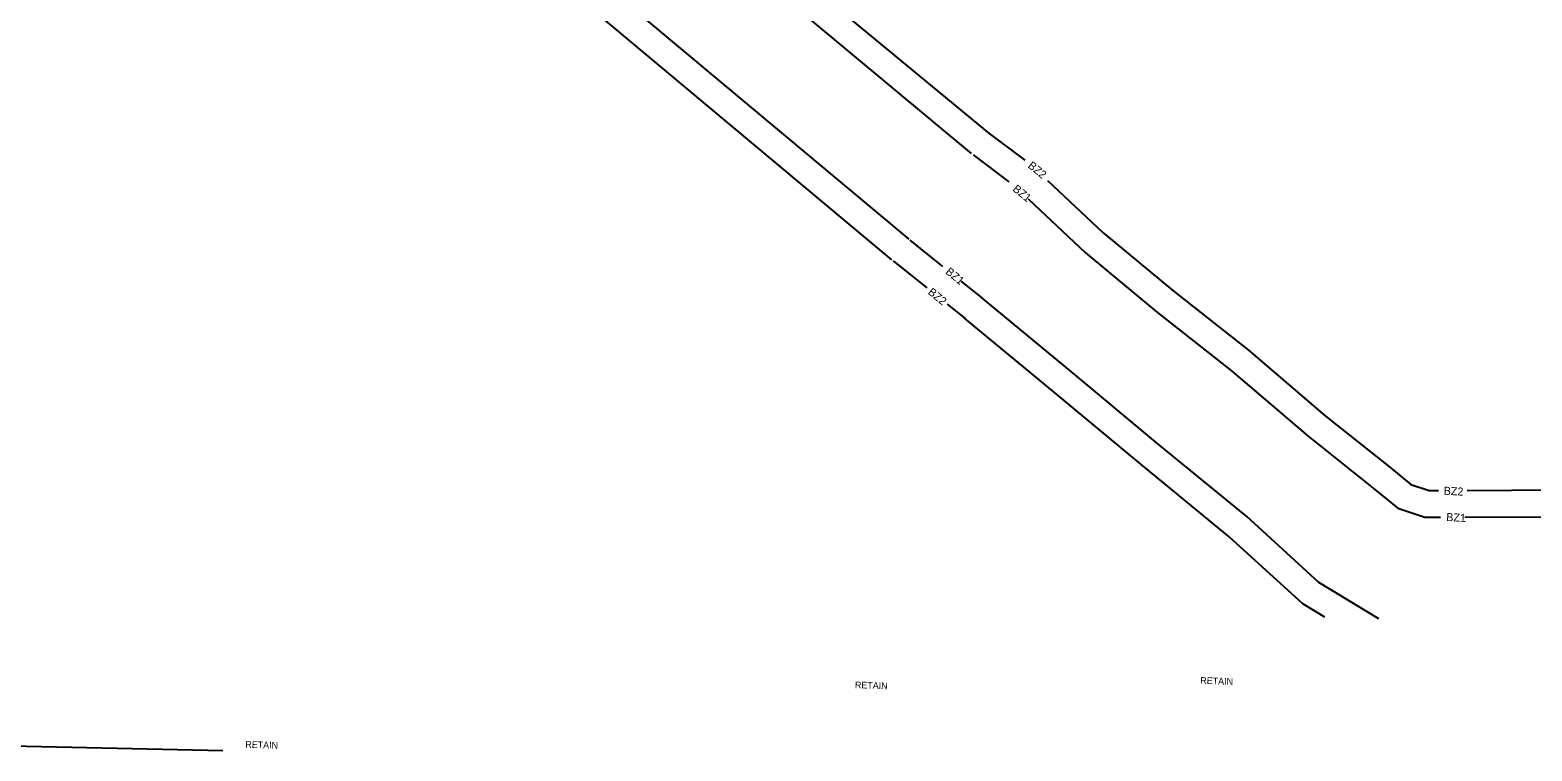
# Model space of a CAD drawing. Extents: x 2384780 to 2405432, y 547869 to 573706.
# Drawn here: x 2392066 to 2393192, y 552574 to 553114 of the extents above; entities that cross this region are included whole.
import ezdxf

# ---------------------------------------------------------------- set-up
doc = ezdxf.new("R2010")
doc.units = 0
for name, color, linetype in [('Old_Level_1', 7, 'Continuous'), ('Old_Level_19', 7, 'Continuous'), ('Old_Level_5', 7, 'Continuous'), ('Prop Buffer Zone 1', 7, 'Continuous'), ('Prop Buffer Zone 2', 7, 'Continuous')]:
    doc.layers.add(name, color=color, linetype=linetype)

msp = doc.modelspace()

# ---------------------------------------------------------------- linework, layer by layer
at = {"layer": 'Old_Level_19'}
msp.add_line((2392210.7, 552573.6), (2391913, 552580.3), dxfattribs=at)
at = {"layer": 'Prop Buffer Zone 1'}
for points in [[(2392529.4, 553221.3), (2392588.6, 553173.8), (2392771.6, 553021.5)], [(2392725.1, 552957.1), (2392484.2, 553158.5)], [(2392773.1, 553020.3), (2392799.8, 553000.2)], [(2392814.3, 552987.3), (2392856.9, 552947.1), (2392910.2, 552903), (2392966.7, 552858.5), (2393024.1, 552809.5), (2393072.9, 552770.6), (2393091.3, 552755.6), (2393111.6, 552748.8), (2393123.2, 552748.8)], [(2392725.5, 552956.5), (2392750, 552936.8)], [(2392763.8, 552925.8), (2392779.5, 552913.2)], [(2393077.2, 552672.6), (2393032.2, 552699.9), (2392978.1, 552749.3), (2392911.5, 552803.9), (2392846.7, 552857.7), (2392779.2, 552913.4)], [(2393141.5, 552748.9), (2393207.5, 552749.2)]]:
    msp.add_lwpolyline(points, dxfattribs=at)
at = {"layer": 'Prop Buffer Zone 2'}
for points in [[(2392542.6, 553236.4), (2392786.5, 553035.2)], [(2392712.1, 552941.6), (2392471.8, 553142.8)], [(2392785.1, 553036.3), (2392811.7, 553016.3)], [(2392828.8, 553001.1), (2392870.1, 552962.1), (2392922.7, 552918.6), (2392979.4, 552874), (2393036.8, 552824.9), (2393085.4, 552786.2), (2393101.1, 552773.4), (2393114.9, 552768.8), (2393121.8, 552768.8)], [(2392713, 552940.9), (2392738.2, 552920.6)], [(2392753.5, 552908.4), (2392767, 552897.6)], [(2393036.5, 552673.9), (2393020.2, 552683.9), (2392965, 552734.2), (2392898.7, 552788.5), (2392833.9, 552842.3), (2392766.5, 552898)], [(2393143.3, 552768.9), (2393209.9, 552769.2), (2393261.1, 552757.6)]]:
    msp.add_lwpolyline(points, dxfattribs=at)

# ---------------------------------------------------------------- texts
at = {"layer": 'Old_Level_1'}
for p in [(2392684.3, 552620.7), (2392943.2, 552624)]:
    msp.add_text('RETAIN', height=5, rotation=358.0057, dxfattribs=at).set_placement(p)
at = {"layer": 'Old_Level_5'}
msp.add_text('RETAIN', height=5, rotation=358.1298, dxfattribs=at).set_placement((2392227.4, 552576.1))
at = {"layer": 'Prop Buffer Zone 1'}
for rotation, p in [(320.7837, (2392802.1, 552993.9)), (320.7837, (2392751.8, 552931.9)), (357.0546, (2393127.5, 552746))]:
    msp.add_text('BZ1', height=6, rotation=rotation, dxfattribs=at).set_placement(p)
at = {"layer": 'Prop Buffer Zone 2'}
for rotation, p in [(320.7837, (2392813.5, 553011.4)), (320.7837, (2392738.6, 552916.6)), (357.0546, (2393125.6, 552765.7))]:
    msp.add_text('BZ2', height=6, rotation=rotation, dxfattribs=at).set_placement(p)

doc.saveas('drawing.dxf')
